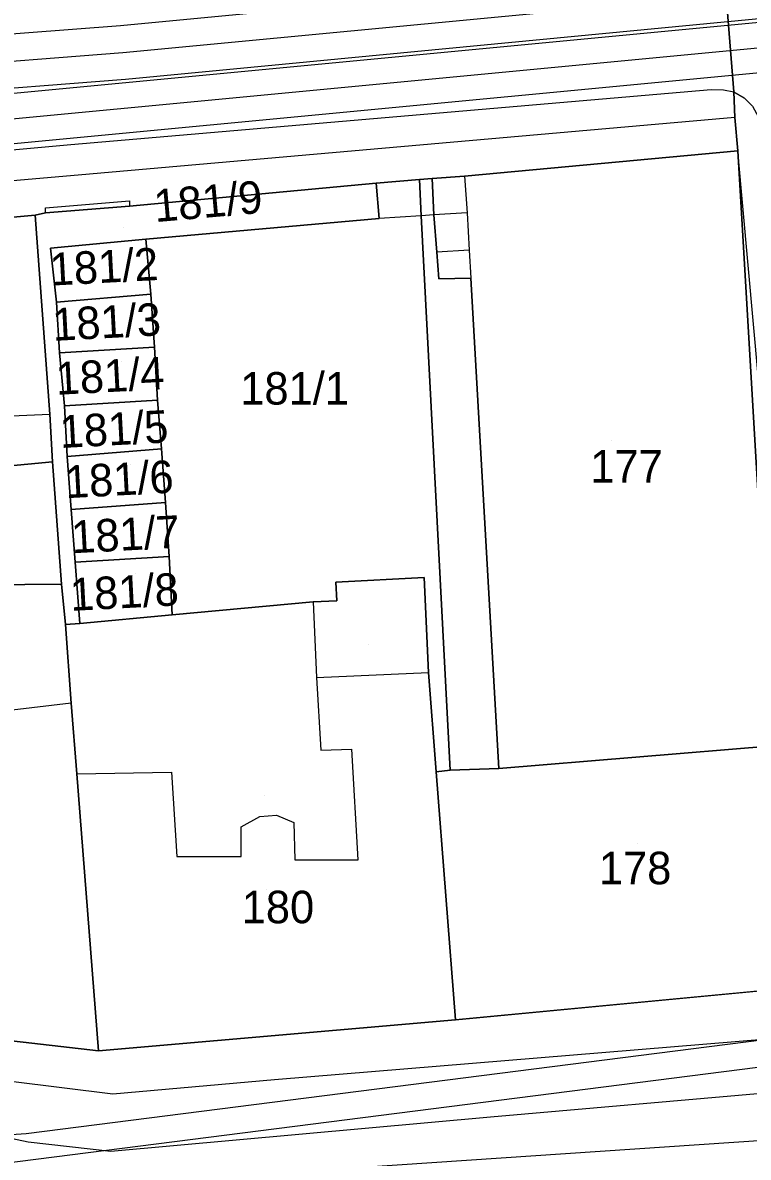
# Model space of a CAD drawing. Extents: x -263423 to -261326, y -1240067 to -1237864.
# Drawn here: x -262951.1 to -262906.4, y -1240022.4 to -1239952.6 of the extents above; entities that cross this region are included whole.
import ezdxf

# ---------------------------------------------------------------- set-up
doc = ezdxf.new("R2010")
doc.units = 0
for name, color, linetype in [('body_kn', 7, 'Continuous'), ('kladpar_druhypozemkov', 7, 'Continuous'), ('kladpar_hranice', 7, 'Continuous'), ('kladpar_parcelnecisla', 7, 'Continuous'), ('kladpar_plochy', 7, 'Continuous'), ('tarchy_linie', 7, 'Continuous'), ('zappar_hrandruhpozemk', 7, 'Continuous'), ('znacky', 7, 'Continuous')]:
    doc.layers.add(name, color=color, linetype=linetype)

msp = doc.modelspace()

# ---------------------------------------------------------------- linework, layer by layer
at = {"layer": 'body_kn'}
for p, q in [((-262945.05, -1239952.79), (-262945.05, -1239952.79)), ((-262944.89, -1239954.43), (-262944.89, -1239954.43)), ((-262944.73, -1239956.07), (-262944.73, -1239956.07)), ((-262908.69, -1239956.7), (-262908.69, -1239956.7)), ((-262907.92, -1239956.71), (-262907.92, -1239956.71)), ((-262907.29, -1239956.84), (-262907.29, -1239956.84)), ((-262907.29, -1239956.84), (-262907.29, -1239956.84)), ((-262906.65, -1239957.22), (-262906.65, -1239957.22)), ((-262907.23, -1239958.43), (-262907.23, -1239958.43)), ((-262907.23, -1239958.43), (-262907.23, -1239958.43)), ((-262948.11, -1239960.09), (-262948.11, -1239960.09)), ((-262907.05, -1239960.47), (-262907.05, -1239960.47)), ((-262907.05, -1239960.47), (-262907.05, -1239960.47)), ((-262948.12, -1239962), (-262948.12, -1239962)), ((-262925.86, -1239962.17), (-262925.86, -1239962.17)), ((-262923.86, -1239962.02), (-262923.86, -1239962.02)), ((-262923.86, -1239962.02), (-262923.86, -1239962.02)), ((-262929.31, -1239962.47), (-262929.31, -1239962.47)), ((-262929.31, -1239962.47), (-262929.31, -1239962.47)), ((-262926.64, -1239962.24), (-262926.64, -1239962.24)), ((-262926.64, -1239962.24), (-262926.64, -1239962.24)), ((-262944.49, -1239963.55), (-262944.49, -1239963.55)), ((-262949.66, -1239963.97), (-262949.66, -1239963.97)), ((-262949.66, -1239964.29), (-262949.66, -1239964.29)), ((-262949.66, -1239964.29), (-262949.66, -1239964.29)), ((-262944.49, -1239963.87), (-262944.49, -1239963.87)), ((-262923.71, -1239964.28), (-262923.71, -1239964.28)), ((-262923.71, -1239964.28), (-262923.71, -1239964.28)), ((-262950.3, -1239964.42), (-262950.3, -1239964.42)), ((-262950.3, -1239964.42), (-262950.3, -1239964.42)), ((-262929.13, -1239964.64), (-262929.13, -1239964.64)), ((-262929.13, -1239964.64), (-262929.13, -1239964.64)), ((-262926.53, -1239964.46), (-262926.53, -1239964.46)), ((-262926.53, -1239964.46), (-262926.53, -1239964.46)), ((-262925.75, -1239964.4), (-262925.75, -1239964.4)), ((-262925.75, -1239964.4), (-262925.75, -1239964.4)), ((-262943.48, -1239965.91), (-262943.48, -1239965.91)), ((-262943.48, -1239965.91), (-262943.48, -1239965.91)), ((-262949.35, -1239966.46), (-262949.35, -1239966.46)), ((-262925.57, -1239966.7), (-262925.57, -1239966.7)), ((-262923.59, -1239966.58), (-262923.59, -1239966.58)), ((-262923.59, -1239966.58), (-262923.59, -1239966.58)), ((-262925.45, -1239968.35), (-262925.45, -1239968.35)), ((-262923.47, -1239968.3), (-262923.47, -1239968.3)), ((-262948.98, -1239969.78), (-262948.98, -1239969.78)), ((-262943.18, -1239969.29), (-262943.18, -1239969.29)), ((-262943.18, -1239969.29), (-262943.18, -1239969.29)), ((-262942.94, -1239972.55), (-262942.94, -1239972.55)), ((-262942.94, -1239972.55), (-262942.94, -1239972.55)), ((-262948.8, -1239972.9), (-262948.8, -1239972.9)), ((-262948.5, -1239976.15), (-262948.5, -1239976.15)), ((-262942.76, -1239975.8), (-262942.76, -1239975.8)), ((-262942.76, -1239975.8), (-262942.76, -1239975.8)), ((-262949.39, -1239976.66), (-262949.39, -1239976.66)), ((-262942.52, -1239978.8), (-262942.52, -1239978.8)), ((-262942.52, -1239978.8), (-262942.52, -1239978.8)), ((-262949.22, -1239979.59), (-262949.22, -1239979.59)), ((-262949.22, -1239979.59), (-262949.22, -1239979.59)), ((-262948.32, -1239979.28), (-262948.32, -1239979.28)), ((-262942.28, -1239982.11), (-262942.28, -1239982.11)), ((-262942.28, -1239982.11), (-262942.28, -1239982.11)), ((-262948.08, -1239982.53), (-262948.08, -1239982.53)), ((-262947.84, -1239985.78), (-262947.84, -1239985.78)), ((-262942.04, -1239985.43), (-262942.04, -1239985.43)), ((-262942.04, -1239985.43), (-262942.04, -1239985.43)), ((-262948.68, -1239987.12), (-262948.68, -1239987.12)), ((-262948.68, -1239987.12), (-262948.68, -1239987.12)), ((-262931.78, -1239987), (-262931.78, -1239987)), ((-262926.36, -1239986.71), (-262926.36, -1239986.71)), ((-262933.19, -1239988.21), (-262933.19, -1239988.21)), ((-262933.19, -1239988.21), (-262933.19, -1239988.21)), ((-262931.72, -1239988.15), (-262931.72, -1239988.15)), ((-262941.86, -1239989), (-262941.86, -1239989)), ((-262948.43, -1239989.61), (-262948.43, -1239989.61)), ((-262947.54, -1239989.55), (-262947.54, -1239989.55)), ((-262932.98, -1239992.87), (-262932.98, -1239992.87)), ((-262926.09, -1239992.55), (-262926.09, -1239992.55)), ((-262948.07, -1239994.45), (-262948.07, -1239994.45)), ((-262948.07, -1239994.45), (-262948.07, -1239994.45)), ((-262932.72, -1239997.33), (-262932.72, -1239997.33)), ((-262930.81, -1239997.27), (-262930.81, -1239997.27)), ((-262921.76, -1239998.46), (-262921.76, -1239998.46)), ((-262947.73, -1239998.79), (-262947.73, -1239998.79)), ((-262947.73, -1239998.79), (-262947.73, -1239998.79)), ((-262941.91, -1239998.69), (-262941.91, -1239998.69)), ((-262941.91, -1239998.69), (-262941.91, -1239998.69)), ((-262925.61, -1239998.66), (-262925.61, -1239998.66)), ((-262924.75, -1239998.57), (-262924.75, -1239998.57)), ((-262936.47, -1240001.41), (-262936.47, -1240001.41)), ((-262935.45, -1240001.34), (-262935.45, -1240001.34)), ((-262934.37, -1240001.79), (-262934.37, -1240001.79)), ((-262937.62, -1240002.04), (-262937.62, -1240002.04)), ((-262941.57, -1240003.88), (-262941.57, -1240003.88)), ((-262937.62, -1240003.88), (-262937.62, -1240003.88)), ((-262934.31, -1240004.07), (-262934.31, -1240004.07)), ((-262930.42, -1240004.07), (-262930.42, -1240004.07)), ((-262924.43, -1240013.92), (-262924.43, -1240013.92)), ((-262946.4, -1240015.83), (-262946.4, -1240015.83)), ((-262935.57, -1240017.61), (-262935.57, -1240017.61)), ((-262945.51, -1240018.49), (-262945.51, -1240018.49)), ((-262922.26, -1240019.89), (-262922.26, -1240019.89)), ((-262950.86, -1240020.91), (-262950.86, -1240020.91)), ((-262950.73, -1240021.42), (-262950.73, -1240021.42)), ((-262945.63, -1240021.99), (-262945.63, -1240021.99))]:
    msp.add_line(p, q, dxfattribs=at)
at = {"layer": 'kladpar_druhypozemkov'}
for p, q in [((-262944.83, -1239965.18), (-262944.83, -1239965.18)), ((-262945.68, -1239966.9), (-262945.68, -1239966.9)), ((-262945.39, -1239970.28), (-262945.39, -1239970.28)), ((-262944.99, -1239973.45), (-262944.99, -1239973.45)), ((-262934.44, -1239973.99), (-262934.44, -1239973.99)), ((-262944.93, -1239976.68), (-262944.93, -1239976.68)), ((-262914.83, -1239978.28), (-262914.83, -1239978.28)), ((-262944.44, -1239979.75), (-262944.44, -1239979.75)), ((-262944.23, -1239983.28), (-262944.23, -1239983.28)), ((-262944.13, -1239986.48), (-262944.13, -1239986.48)), ((-262929.8, -1239990.83), (-262929.8, -1239990.83)), ((-262913.2, -1240003.05), (-262913.2, -1240003.05)), ((-262936.03, -1240005.88), (-262936.03, -1240005.88))]:
    msp.add_line(p, q, dxfattribs=at)
at = {"layer": 'kladpar_hranice'}
msp.add_line((-262924.43, -1240013.92), (-262903.67, -1240011.95), dxfattribs=at)
for points in [[(-262904.89, -1239997.06), (-262907.05, -1239960.47), (-262907.23, -1239958.43), (-262907.29, -1239956.84), (-262908.19, -1239945.55), (-262908.43, -1239941.47), (-262912.31, -1239894.54), (-262912.67, -1239890.39), (-262912.91, -1239887.72), (-262914.22, -1239871.16), (-262914.91, -1239862.4), (-262915.64, -1239853.41), (-262917.94, -1239825.55), (-262916.55, -1239827.34), (-262908.12, -1239838.98), (-262905.52, -1239842.43)], [(-262908.19, -1239945.55), (-262907.29, -1239956.84), (-262907.23, -1239958.43), (-262907.05, -1239960.47), (-262923.86, -1239962.02), (-262925.86, -1239962.17), (-262926.64, -1239962.24), (-262929.31, -1239962.47), (-262944.49, -1239963.87), (-262949.66, -1239964.29), (-262950.3, -1239964.42), (-262965.99, -1239965.87), (-262990.23, -1239967.87), (-262995.08, -1239968.29), (-262997.83, -1239968.47), (-263012.95, -1239969.86), (-263020.73, -1239970.47), (-263020.92, -1239968.17), (-263021.23, -1239966.32), (-263023.22, -1239955.98), (-263024.03, -1239952.15)], [(-262907.05, -1239960.47), (-262904.89, -1239997.06), (-262921.76, -1239998.46), (-262923.47, -1239968.3), (-262925.45, -1239968.35), (-262925.57, -1239966.7), (-262925.75, -1239964.4), (-262925.86, -1239962.17), (-262923.86, -1239962.02), (-262907.05, -1239960.47)], [(-262929.13, -1239964.64), (-262929.31, -1239962.47), (-262926.64, -1239962.24), (-262925.86, -1239962.17), (-262925.75, -1239964.4), (-262925.57, -1239966.7), (-262925.45, -1239968.35), (-262923.47, -1239968.3), (-262921.76, -1239998.46), (-262924.75, -1239998.57), (-262925.61, -1239998.66), (-262926.09, -1239992.55), (-262926.36, -1239986.71), (-262931.78, -1239987), (-262931.72, -1239988.15), (-262933.19, -1239988.21), (-262941.86, -1239989), (-262942.04, -1239985.43), (-262942.28, -1239982.11), (-262942.52, -1239978.8), (-262942.76, -1239975.8), (-262942.94, -1239972.55), (-262943.18, -1239969.29), (-262943.48, -1239965.91), (-262929.13, -1239964.64)], [(-262929.31, -1239962.47), (-262929.13, -1239964.64), (-262943.48, -1239965.91), (-262949.35, -1239966.46), (-262948.98, -1239969.78), (-262948.8, -1239972.9), (-262948.5, -1239976.15), (-262948.32, -1239979.28), (-262948.08, -1239982.53), (-262947.84, -1239985.78), (-262947.54, -1239989.55), (-262948.43, -1239989.61), (-262948.68, -1239987.12), (-262949.22, -1239979.59), (-262949.39, -1239976.66), (-262950.3, -1239964.42), (-262949.66, -1239964.29), (-262944.49, -1239963.87), (-262929.31, -1239962.47)], [(-262950.3, -1239964.42), (-262949.39, -1239976.66), (-262949.22, -1239979.59), (-262964.66, -1239981.05), (-262964.77, -1239979.27), (-262965.26, -1239973.91), (-262965.99, -1239965.87), (-262950.3, -1239964.42)], [(-262943.48, -1239965.91), (-262943.18, -1239969.29), (-262948.98, -1239969.78), (-262949.35, -1239966.46), (-262943.48, -1239965.91)], [(-262943.18, -1239969.29), (-262942.94, -1239972.55), (-262948.8, -1239972.9), (-262948.98, -1239969.78), (-262943.18, -1239969.29)], [(-262942.94, -1239972.55), (-262942.76, -1239975.8), (-262948.5, -1239976.15), (-262948.8, -1239972.9), (-262942.94, -1239972.55)], [(-262942.76, -1239975.8), (-262942.52, -1239978.8), (-262948.32, -1239979.28), (-262948.5, -1239976.15), (-262942.76, -1239975.8)], [(-262942.52, -1239978.8), (-262942.28, -1239982.11), (-262948.08, -1239982.53), (-262948.32, -1239979.28), (-262942.52, -1239978.8)], [(-262949.22, -1239979.59), (-262948.68, -1239987.12), (-262962.2, -1239987.25), (-262964.11, -1239987.24), (-262964.66, -1239981.05), (-262949.22, -1239979.59)], [(-262942.28, -1239982.11), (-262942.04, -1239985.43), (-262947.84, -1239985.78), (-262948.08, -1239982.53), (-262942.28, -1239982.11)], [(-262942.04, -1239985.43), (-262941.86, -1239989), (-262947.54, -1239989.55), (-262947.84, -1239985.78), (-262942.04, -1239985.43)], [(-262948.68, -1239987.12), (-262948.43, -1239989.61), (-262948.07, -1239994.45), (-262947.73, -1239998.79), (-262946.4, -1240015.83), (-262963.02, -1240013.92), (-262961.31, -1240004.71), (-262962.2, -1239987.25), (-262948.68, -1239987.12)], [(-262933.19, -1239988.21), (-262931.72, -1239988.15), (-262931.78, -1239987), (-262926.36, -1239986.71), (-262926.09, -1239992.55), (-262925.61, -1239998.66), (-262924.43, -1240013.92), (-262946.4, -1240015.83), (-262947.73, -1239998.79), (-262948.07, -1239994.45), (-262948.43, -1239989.61), (-262947.54, -1239989.55), (-262941.86, -1239989), (-262933.19, -1239988.21)], [(-262904.89, -1239997.06), (-262903.67, -1240011.95), (-262924.43, -1240013.92), (-262925.61, -1239998.66), (-262924.75, -1239998.57), (-262921.76, -1239998.46), (-262904.89, -1239997.06)], [(-263037.25, -1240003.54), (-263027.8, -1240004.77), (-263021.62, -1240005.53), (-263020.34, -1240005.72), (-263018.05, -1240005.97), (-262995.89, -1240009.09), (-262979.65, -1240011.69), (-262963.02, -1240013.92), (-262946.4, -1240015.83), (-262924.43, -1240013.92)]]:
    msp.add_lwpolyline(points, dxfattribs=at)
at = {"layer": 'kladpar_plochy'}
for p, q in [((-262924.43, -1240013.92), (-262903.67, -1240011.95)), ((-262963.02, -1240013.92), (-262946.4, -1240015.83)), ((-262946.4, -1240015.83), (-262924.43, -1240013.92))]:
    msp.add_line(p, q, dxfattribs=at)
for points in [[(-262904.89, -1239997.06), (-262907.05, -1239960.47), (-262907.23, -1239958.43), (-262907.29, -1239956.84), (-262908.19, -1239945.55), (-262908.43, -1239941.47), (-262912.31, -1239894.54), (-262912.67, -1239890.39), (-262912.91, -1239887.72), (-262914.22, -1239871.16), (-262914.91, -1239862.4), (-262915.64, -1239853.41), (-262917.94, -1239825.55), (-262916.55, -1239827.34), (-262908.12, -1239838.98), (-262905.52, -1239842.43)], [(-262908.19, -1239945.55), (-262907.29, -1239956.84), (-262907.23, -1239958.43), (-262907.05, -1239960.47), (-262923.86, -1239962.02), (-262925.86, -1239962.17), (-262926.64, -1239962.24), (-262929.31, -1239962.47), (-262944.49, -1239963.87), (-262949.66, -1239964.29), (-262950.3, -1239964.42), (-262965.99, -1239965.87), (-262990.23, -1239967.87), (-262995.08, -1239968.29), (-262997.83, -1239968.47), (-263012.95, -1239969.86), (-263020.73, -1239970.47), (-263020.92, -1239968.17), (-263021.23, -1239966.32), (-263023.22, -1239955.98), (-263024.03, -1239952.15)]]:
    msp.add_lwpolyline(points, dxfattribs=at)
for points in [[(-262907.05, -1239960.47), (-262904.89, -1239997.06), (-262921.76, -1239998.46), (-262923.47, -1239968.3), (-262925.45, -1239968.35), (-262925.57, -1239966.7), (-262925.75, -1239964.4), (-262925.86, -1239962.17), (-262923.86, -1239962.02)], [(-262929.13, -1239964.64), (-262929.31, -1239962.47), (-262926.64, -1239962.24), (-262925.86, -1239962.17), (-262925.75, -1239964.4), (-262925.57, -1239966.7), (-262925.45, -1239968.35), (-262923.47, -1239968.3), (-262921.76, -1239998.46), (-262924.75, -1239998.57), (-262925.61, -1239998.66), (-262926.09, -1239992.55), (-262926.36, -1239986.71), (-262931.78, -1239987), (-262931.72, -1239988.15), (-262933.19, -1239988.21), (-262941.86, -1239989), (-262942.04, -1239985.43), (-262942.28, -1239982.11), (-262942.52, -1239978.8), (-262942.76, -1239975.8), (-262942.94, -1239972.55), (-262943.18, -1239969.29), (-262943.48, -1239965.91)], [(-262929.31, -1239962.47), (-262929.13, -1239964.64), (-262943.48, -1239965.91), (-262949.35, -1239966.46), (-262948.98, -1239969.78), (-262948.8, -1239972.9), (-262948.5, -1239976.15), (-262948.32, -1239979.28), (-262948.08, -1239982.53), (-262947.84, -1239985.78), (-262947.54, -1239989.55), (-262948.43, -1239989.61), (-262948.68, -1239987.12), (-262949.22, -1239979.59), (-262949.39, -1239976.66), (-262950.3, -1239964.42), (-262949.66, -1239964.29), (-262944.49, -1239963.87)], [(-262950.3, -1239964.42), (-262949.39, -1239976.66), (-262949.22, -1239979.59), (-262964.66, -1239981.05), (-262964.77, -1239979.27), (-262965.26, -1239973.91), (-262965.99, -1239965.87)], [(-262943.48, -1239965.91), (-262943.18, -1239969.29), (-262948.98, -1239969.78), (-262949.35, -1239966.46)], [(-262943.18, -1239969.29), (-262942.94, -1239972.55), (-262948.8, -1239972.9), (-262948.98, -1239969.78)], [(-262942.94, -1239972.55), (-262942.76, -1239975.8), (-262948.5, -1239976.15), (-262948.8, -1239972.9)], [(-262942.76, -1239975.8), (-262942.52, -1239978.8), (-262948.32, -1239979.28), (-262948.5, -1239976.15)], [(-262942.52, -1239978.8), (-262942.28, -1239982.11), (-262948.08, -1239982.53), (-262948.32, -1239979.28)], [(-262949.22, -1239979.59), (-262948.68, -1239987.12), (-262962.2, -1239987.25), (-262964.11, -1239987.24), (-262964.66, -1239981.05)], [(-262942.28, -1239982.11), (-262942.04, -1239985.43), (-262947.84, -1239985.78), (-262948.08, -1239982.53)], [(-262942.04, -1239985.43), (-262941.86, -1239989), (-262947.54, -1239989.55), (-262947.84, -1239985.78)], [(-262948.68, -1239987.12), (-262948.43, -1239989.61), (-262948.07, -1239994.45), (-262947.73, -1239998.79), (-262946.4, -1240015.83), (-262963.02, -1240013.92), (-262961.31, -1240004.71), (-262962.2, -1239987.25)], [(-262933.19, -1239988.21), (-262931.72, -1239988.15), (-262931.78, -1239987), (-262926.36, -1239986.71), (-262926.09, -1239992.55), (-262925.61, -1239998.66), (-262924.43, -1240013.92), (-262946.4, -1240015.83), (-262947.73, -1239998.79), (-262948.07, -1239994.45), (-262948.43, -1239989.61), (-262947.54, -1239989.55), (-262941.86, -1239989)], [(-262904.89, -1239997.06), (-262903.67, -1240011.95), (-262924.43, -1240013.92), (-262925.61, -1239998.66), (-262924.75, -1239998.57), (-262921.76, -1239998.46)]]:
    msp.add_lwpolyline(points, close=True, dxfattribs=at)
at = {"layer": 'tarchy_linie'}
for points in [[(-263032.51, -1239829.65), (-262994.11, -1239826.25), (-262953.49, -1239823.36), (-262914.73, -1239822.21), (-262904.56, -1239948.91), (-262945.05, -1239952.79), (-262956.61, -1239953.67), (-262987.63, -1239956.58), (-263028.26, -1239960.26), (-263030.11, -1239917.17), (-263031.82, -1239872.55), (-263032.51, -1239829.65)], [(-263142.09, -1239971.76), (-263113.13, -1239968.86), (-263071.88, -1239965.53), (-263029.83, -1239962.06), (-262987.48, -1239958.22), (-262956.48, -1239955.32), (-262944.89, -1239954.43), (-262902.79, -1239950.4), (-262859.08, -1239946.41), (-262815.45, -1239942.96)], [(-263142, -1239976.35), (-263032.77, -1239966.22), (-262901.51, -1239953.72), (-262809.55, -1239945.43)], [(-262903.16, -1239952.09), (-262903.14, -1239952.33), (-263031.35, -1239964.54), (-263031.39, -1239963.84), (-262987.33, -1239959.86), (-262956.35, -1239956.97), (-262944.73, -1239956.07), (-262903.16, -1239952.09)], [(-262902.88, -1239955.4), (-263031.17, -1239967.61), (-263029.63, -1240004.53), (-263031.2, -1240004.33), (-263032.71, -1240004.13), (-263034.24, -1239967.9)], [(-262926.64, -1239962.24), (-262925.86, -1239962.17), (-262923.86, -1239962.02), (-262923.71, -1239964.28), (-262923.59, -1239966.58), (-262923.47, -1239968.3), (-262921.76, -1239998.46), (-262924.75, -1239998.57), (-262926.53, -1239964.46), (-262926.64, -1239962.24)], [(-263147.28, -1239996.85), (-263030.94, -1240011.19), (-262952.34, -1240022.76), (-262895.18, -1240015.48), (-262788.72, -1240005.88), (-262678.82, -1239972.02)], [(-263294.33, -1239987.55), (-263230.04, -1239998.95), (-263150.79, -1240013.01), (-263089.3, -1240012.13), (-263026.76, -1240020.2), (-262979.54, -1240026.3), (-262896.92, -1240020.74), (-262789.71, -1240011.94), (-262677.55, -1239975.98)], [(-263145.84, -1239995.36), (-263032.56, -1240009.33), (-263032.71, -1240004.13), (-263031.2, -1240004.33), (-263029.63, -1240004.53), (-263029.46, -1240009.74), (-262952.72, -1240021.03), (-262950.86, -1240020.91), (-262896.88, -1240014.04)]]:
    msp.add_lwpolyline(points, dxfattribs=at)
at = {"layer": 'zappar_hrandruhpozemk'}
for p, q in [((-262907.23, -1239958.43), (-262948.12, -1239962)), ((-262989.26, -1239963.66), (-262948.11, -1239960.09)), ((-262903.47, -1240000.07), (-262907.05, -1239960.47)), ((-262948.12, -1239962), (-262989.46, -1239965.57)), ((-262923.86, -1239962.02), (-262923.71, -1239964.28)), ((-262949.66, -1239963.97), (-262944.49, -1239963.55)), ((-262944.49, -1239963.55), (-262944.49, -1239963.87)), ((-262949.66, -1239964.29), (-262949.66, -1239963.97)), ((-262923.71, -1239964.28), (-262925.75, -1239964.4)), ((-262923.71, -1239964.28), (-262923.59, -1239966.58)), ((-262926.53, -1239964.46), (-262929.13, -1239964.64)), ((-262925.75, -1239964.4), (-262926.53, -1239964.46)), ((-262923.59, -1239966.58), (-262925.57, -1239966.7)), ((-262923.59, -1239966.58), (-262923.47, -1239968.3)), ((-262933.19, -1239988.21), (-262932.98, -1239992.87)), ((-262932.98, -1239992.87), (-262926.09, -1239992.55)), ((-262932.98, -1239992.87), (-262932.72, -1239997.33)), ((-262948.07, -1239994.45), (-262951.71, -1239994.88)), ((-262932.72, -1239997.33), (-262930.81, -1239997.27)), ((-262947.73, -1239998.79), (-262941.91, -1239998.69)), ((-262941.91, -1239998.69), (-262941.57, -1240003.88)), ((-262941.57, -1240003.88), (-262937.62, -1240003.88))]:
    msp.add_line(p, q, dxfattribs=at)
for points in [[(-262948.11, -1239960.09), (-262908.69, -1239956.7), (-262907.92, -1239956.71), (-262907.29, -1239956.84)], [(-262907.29, -1239956.84), (-262906.65, -1239957.22), (-262906.14, -1239957.73), (-262905.64, -1239958.63), (-262905.32, -1239959.52), (-262905.07, -1239960.93)], [(-262926.64, -1239962.24), (-262926.53, -1239964.46), (-262924.75, -1239998.57)], [(-262951.83, -1239978.88), (-262951.75, -1239976.78), (-262949.39, -1239976.66)], [(-262937.62, -1240003.88), (-262937.62, -1240002.04), (-262936.47, -1240001.41), (-262935.45, -1240001.34), (-262934.37, -1240001.79), (-262934.31, -1240004.07), (-262930.42, -1240004.07), (-262930.81, -1239997.27)], [(-262955, -1240020.53), (-262950.73, -1240021.42), (-262945.63, -1240021.99), (-262922.26, -1240019.89), (-262904.88, -1240018.37), (-262903.79, -1240017.86), (-262902.58, -1240016.97), (-262901.76, -1240016.08), (-262901.31, -1240015.39), (-262900.99, -1240014.75), (-262901.19, -1240011.76)], [(-262900.99, -1240014.75), (-262935.57, -1240017.61), (-262945.51, -1240018.49), (-262958.25, -1240016.91)]]:
    msp.add_lwpolyline(points, dxfattribs=at)
at = {"layer": 'znacky'}
msp.add_line((-262936.15, -1240000.11), (-262936.15, -1240000.11), dxfattribs=at)

# ---------------------------------------------------------------- texts
at = {"layer": 'kladpar_parcelnecisla'}
for s, rotation, p in [('181/9', 5, (-262942.902, -1239964.86)), ('181/2', 3, (-262949.351, -1239968.763)), ('181/3', 3, (-262949.197, -1239972.164)), ('181/4', 3, (-262948.985, -1239975.479)), ('181/5', 3, (-262948.74, -1239978.752)), ('181/6', 3, (-262948.415, -1239981.839)), ('181/7', 3, (-262948.028, -1239985.226)), ('181/8', 3, (-262948.098, -1239988.77))]:
    msp.add_text(s, height=2, rotation=rotation, dxfattribs=at).set_placement(p)
for s, p in [('181/1', (-262937.672, -1239976.08)), ('177', (-262916.125, -1239980.88)), ('178', (-262915.596, -1240005.58)), ('180', (-262937.583, -1240007.98))]:
    msp.add_text(s, height=2, dxfattribs=at).set_placement(p)

doc.saveas('drawing.dxf')
